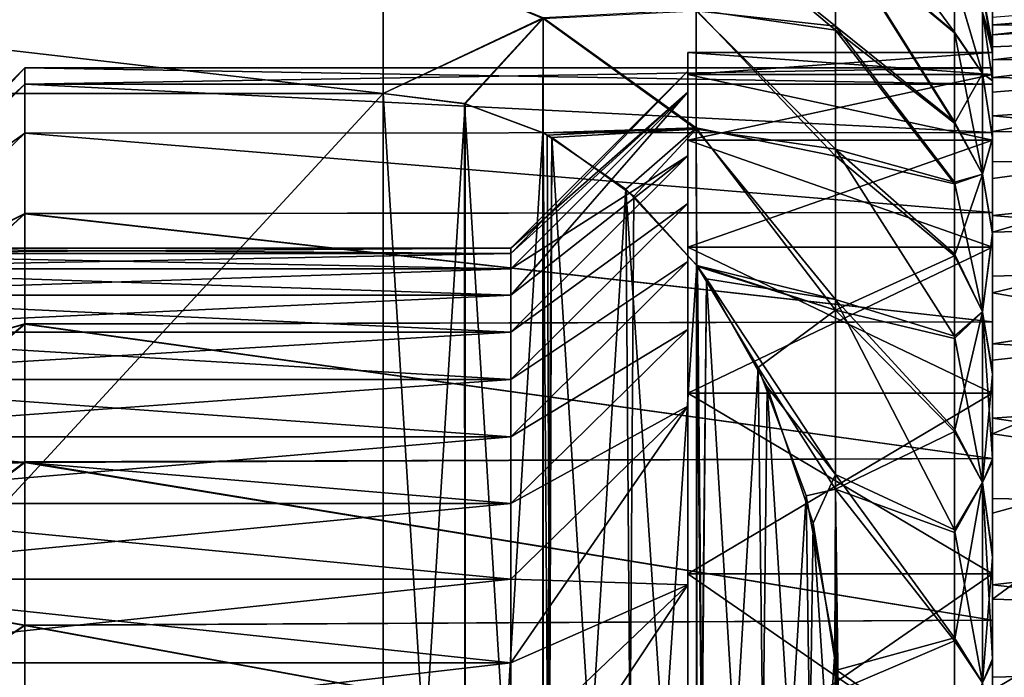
# Model space of a CAD drawing. Header units: metres. Extents: x 26 to 263, y -109 to 109.
# Tile 326 of 656: x 56.38 to 62.84, y 82.8 to 87.11. Entities that reach past the tile are written whole.
import ezdxf

# ---------------------------------------------------------------- set-up
doc = ezdxf.new("R2010")
doc.units = ezdxf.units.M
doc.layers.add('solid_500750', color=7, linetype='CONTINUOUS')

msp = doc.modelspace()

# ---------------------------------------------------------------- linework, layer by layer
at = {"layer": 'solid_500750'}
for points in [[(61.730698, 88.100754, -9.466836), (62.510601, 87.388779, -9.381375), (62.510601, 87.033394, -10.725941)], [(61.730698, 87.688774, -11.020723), (61.730698, 88.100754, -9.466836), (62.510601, 87.033394, -10.725941)], [(60.816822, 87.815742, -2.161558), (61.730698, 87.047089, -1.78132), (61.730698, 87.677422, -3.285282)], [(60.816822, 87.179749, -0.898743), (61.730698, 87.047089, -1.78132), (60.816822, 87.815742, -2.161558)], [(60.816822, 87.809479, -12.192231), (61.730698, 87.688774, -11.020723), (61.730698, 87.073166, -12.505754)], [(60.816822, 87.809479, -12.192231), (61.730698, 87.073166, -12.505754), (60.816822, 87.172134, -13.453867)], [(61.730698, 87.688774, -11.020723), (62.510601, 87.033394, -10.725941), (62.510601, 86.443932, -12.165022)], [(61.730698, 87.073166, -12.505754), (61.730698, 87.688774, -11.020723), (62.510601, 86.443932, -12.165022)], [(62.510601, 86.435806, -2.157925), (61.730698, 87.677422, -3.285282), (61.730698, 87.047089, -1.78132)], [(62.510601, 87.028877, -3.599883), (62.510601, 87.386841, -4.948321), (61.730698, 87.677422, -3.285282)], [(62.510601, 86.435806, -2.157925), (62.510601, 87.028877, -3.599883), (61.730698, 87.677422, -3.285282)], [(58.760601, 86.630127, -15.062011), (50.760601, 86.630127, -15.062011), (50.760601, 87.558327, -13.669705)], [(58.760601, 87.558327, -13.669705), (58.760601, 86.630127, -15.062011), (50.760601, 87.558327, -13.669705)], [(58.760601, 87.558327, -0.669705), (50.760601, 87.558327, -0.669705), (50.760601, 86.630127, 0.722599)], [(58.760601, 86.630127, 0.722599), (58.760601, 87.558327, -0.669705), (50.760601, 86.630127, 0.722599)], [(59.81068, 87.122963, -14.168042), (58.760601, 86.630127, -15.062011), (58.760601, 87.558327, -13.669705)], [(59.81068, 87.12664, -0.177063), (58.760601, 87.558327, -0.669705), (58.760601, 86.630127, 0.722599)], [(62.696014, 86.760963, -10.568678), (62.510601, 87.033394, -10.725941), (62.510601, 87.388779, -9.381375)], [(62.696014, 86.760963, -10.568678), (62.510601, 87.388779, -9.381375), (62.696014, 87.163887, -8.890376)], [(62.696014, 86.760963, -3.770733), (62.510601, 87.386841, -4.948321), (62.510601, 87.028877, -3.599883)], [(62.696014, 87.163887, -5.449035), (62.510601, 87.386841, -4.948321), (62.696014, 86.760963, -3.770733)], [(62.760601, 87.015579, -4.996745), (65.7537, 87.198792, -4.789905), (66.150238, 87.408485, -5.964315)], [(62.760601, 87.129944, -5.707669), (62.760601, 87.015579, -4.996745), (66.150238, 87.408485, -5.964315)], [(62.696014, 87.299301, -7.169705), (62.760601, 86.945755, -7.169705), (62.760601, 86.897713, -8.173768)], [(62.696014, 87.299301, -7.169705), (62.696014, 87.163887, -5.449035), (62.760601, 86.945755, -7.169705)], [(62.696014, 87.163887, -8.890376), (62.696014, 87.299301, -7.169705), (62.760601, 86.897713, -8.173768)], [(62.760601, 87.081154, -8.686648), (65.024826, 87.262497, -8.39288), (65.372047, 87.042465, -9.611998)], [(62.760601, 87.081154, -8.686648), (62.760601, 87.173271, -7.929868), (65.024826, 87.262497, -8.39288)], [(62.760601, 86.851784, -4.293646), (65.365837, 86.853897, -3.645382), (65.7537, 87.198792, -4.789905)], [(62.760601, 87.015579, -4.996745), (62.760601, 86.851784, -4.293646), (65.7537, 87.198792, -4.789905)], [(59.296432, 86.564552, 0.760458), (59.81068, 87.12664, -0.177063), (58.760601, 86.630127, 0.722599)], [(59.81068, 87.122963, -14.168042), (59.299637, 86.563477, -15.100492), (58.760601, 86.630127, -15.062011)], [(59.296432, 86.564552, 0.760458), (59.810947, 86.372299, 0.871454), (59.81068, 87.12664, -0.177063)], [(59.81068, 87.122963, -14.168042), (59.810547, 86.372108, -15.210976), (59.299637, 86.563477, -15.100492)], [(60.816822, 86.397034, -14.635884), (59.810547, 86.372108, -15.210976), (59.81068, 87.122963, -14.168042)], [(60.816822, 86.405823, 0.28457), (60.816822, 87.179749, -0.898743), (59.81068, 87.12664, -0.177063)], [(60.816822, 87.172134, -13.453867), (60.816822, 86.397034, -14.635884), (59.81068, 87.122963, -14.168042)], [(60.816822, 86.405823, 0.28457), (59.81068, 87.12664, -0.177063), (59.810947, 86.372299, 0.871454)], [(60.816822, 87.179749, -0.898743), (61.730698, 86.219017, -0.376497), (61.730698, 87.047089, -1.78132)], [(60.816822, 86.405823, 0.28457), (61.730698, 86.219017, -0.376497), (60.816822, 87.179749, -0.898743)], [(60.816822, 87.172134, -13.453867), (61.730698, 87.073166, -12.505754), (61.730698, 86.264931, -13.895376)], [(60.816822, 87.172134, -13.453867), (61.730698, 86.264931, -13.895376), (60.816822, 86.397034, -14.635884)], [(62.696014, 87.163887, -5.449035), (62.760601, 86.897232, -6.160663), (62.760601, 86.945755, -7.169705)], [(62.696014, 87.163887, -8.890376), (62.760601, 86.897713, -8.173768), (62.760601, 86.716072, -9.367244)], [(62.696014, 86.760963, -10.568678), (62.696014, 87.163887, -8.890376), (62.760601, 86.716072, -9.367244)], [(62.696014, 87.163887, -5.449035), (62.760601, 86.714058, -4.962666), (62.760601, 86.897232, -6.160663)], [(62.696014, 87.163887, -5.449035), (62.696014, 86.760963, -3.770733), (62.760601, 86.714058, -4.962666)], [(62.760601, 87.081154, -8.686648), (62.760601, 87.129944, -5.707669), (62.760601, 87.173271, -7.929868)], [(62.760601, 87.081154, -8.686648), (62.760601, 87.015579, -4.996745), (62.760601, 87.129944, -5.707669)], [(61.730698, 87.073166, -12.505754), (62.510601, 86.443932, -12.165022), (62.510601, 86.048042, -12.899302)], [(61.730698, 86.264931, -13.895376), (61.730698, 87.073166, -12.505754), (62.510601, 86.048042, -12.899302)], [(62.760601, 86.935822, -9.432458), (62.760601, 87.015579, -4.996745), (62.760601, 87.081154, -8.686648)], [(62.760601, 86.935822, -9.432458), (62.760601, 87.081154, -8.686648), (65.372047, 87.042465, -9.611998)], [(62.510601, 86.037811, -1.422751), (61.730698, 87.047089, -1.78132), (61.730698, 86.219017, -0.376497)], [(62.510601, 86.037811, -1.422751), (62.510601, 86.435806, -2.157925), (61.730698, 87.047089, -1.78132)], [(62.696014, 86.100449, -12.163285), (62.510601, 86.443932, -12.165022), (62.510601, 87.033394, -10.725941)], [(62.696014, 86.100449, -12.163285), (62.510601, 87.033394, -10.725941), (62.696014, 86.760963, -10.568678)], [(62.696014, 86.760963, -3.770733), (62.510601, 87.028877, -3.599883), (62.510601, 86.435806, -2.157925)], [(62.760601, 86.736198, -10.170782), (65.372047, 87.042465, -9.611998), (65.709015, 86.678398, -10.798705)], [(62.760601, 86.736198, -10.170782), (62.760601, 86.935822, -9.432458), (65.372047, 87.042465, -9.611998)], [(62.760601, 86.935822, -9.432458), (62.760601, 86.851784, -4.293646), (62.760601, 87.015579, -4.996745)], [(62.760601, 86.945755, -7.169705), (62.760601, 86.900002, -7.169705), (62.760601, 86.755432, -8.914124)], [(62.760601, 86.897232, -6.160663), (62.760601, 86.900002, -7.169705), (62.760601, 86.945755, -7.169705)], [(62.760601, 86.897713, -8.173768), (62.760601, 86.945755, -7.169705), (62.760601, 86.755432, -8.914124)], [(62.760601, 86.800003, -7.169705), (62.760601, 86.851784, -4.293646), (62.760601, 86.935822, -9.432458)], [(62.760601, 86.800003, -7.169705), (62.760601, 86.935822, -9.432458), (62.760601, 86.736198, -10.170782)], [(60.760601, 86.900002, -7.169705), (62.760601, 86.900002, -7.169705), (62.760601, 86.755432, -5.425286)], [(60.760601, 86.755432, -8.914124), (62.760601, 86.755432, -8.914124), (62.760601, 86.900002, -7.169705)], [(60.760601, 86.900002, -7.169705), (60.760601, 86.755432, -8.914124), (62.760601, 86.900002, -7.169705)], [(60.760601, 86.755432, -5.425286), (60.760601, 86.900002, -7.169705), (62.760601, 86.755432, -5.425286)], [(60.760601, 86.640312, -8.858191), (60.760601, 86.755432, -8.914124), (60.760601, 86.900002, -7.169705)], [(60.760601, 86.777496, -7.169705), (60.760601, 86.900002, -7.169705), (60.760601, 86.755432, -5.425286)], [(60.760601, 86.777496, -7.169705), (60.760601, 86.640312, -8.858191), (60.760601, 86.900002, -7.169705)], [(62.760601, 86.897232, -6.160663), (62.760601, 86.755432, -5.425286), (62.760601, 86.900002, -7.169705)], [(62.760601, 86.716072, -9.367244), (62.760601, 86.897713, -8.173768), (62.760601, 86.755432, -8.914124)], [(62.760601, 86.897232, -6.160663), (62.760601, 86.714058, -4.962666), (62.760601, 86.755432, -5.425286)], [(56.410599, 86.800003, -7.172202), (55.260601, 85.553658, -8.50741), (55.260601, 85.649567, -7.171017)], [(56.410599, 86.691704, -8.673874), (55.260601, 85.553658, -8.50741), (56.410599, 86.800003, -7.172202)], [(56.410599, 86.800003, -7.172202), (55.260601, 85.649567, -7.171017), (56.410599, 86.692413, -5.67047)], [(56.410599, 86.692413, -5.67047), (62.760601, 86.692421, -5.674235), (62.760601, 86.800003, -7.169705)], [(56.410599, 86.800003, -7.172202), (62.760601, 86.800003, -7.169705), (62.760601, 86.692421, -8.665176)], [(56.410599, 86.800003, -7.172202), (56.410599, 86.692413, -5.67047), (62.760601, 86.800003, -7.169705)], [(56.410599, 86.691704, -8.673874), (56.410599, 86.800003, -7.172202), (62.760601, 86.692421, -8.665176)], [(62.760601, 86.380325, -2.932002), (64.99157, 86.37677, -2.545475), (65.365837, 86.853897, -3.645382)], [(62.760601, 86.639488, -3.602759), (62.760601, 86.380325, -2.932002), (65.365837, 86.853897, -3.645382)], [(62.760601, 86.851784, -4.293646), (62.760601, 86.639488, -3.602759), (65.365837, 86.853897, -3.645382)], [(62.760601, 86.692421, -5.674235), (62.760601, 86.639488, -3.602759), (62.760601, 86.851784, -4.293646)], [(62.760601, 86.800003, -7.169705), (62.760601, 86.692421, -5.674235), (62.760601, 86.851784, -4.293646)], [(62.760601, 86.692421, -8.665176), (62.760601, 86.800003, -7.169705), (62.760601, 86.736198, -10.170782)], [(59.598598, 85.615501, -7.169705), (60.760601, 86.777496, -7.169705), (60.760601, 86.640327, -5.481324)], [(59.598614, 85.581825, -7.961042), (60.760601, 86.777496, -7.169705), (59.598598, 85.615501, -7.169705)], [(59.598614, 85.581825, -7.961042), (60.760601, 86.640312, -8.858191), (60.760601, 86.777496, -7.169705)], [(60.760601, 86.640327, -5.481324), (60.760601, 86.777496, -7.169705), (60.760601, 86.755432, -5.425286)], [(60.760601, 86.755432, -5.425286), (62.760601, 86.755432, -5.425286), (62.760601, 86.325539, -3.727705)], [(60.760601, 86.755432, -5.425286), (62.760601, 86.325539, -3.727705), (60.760601, 86.325539, -3.727705)], [(60.760601, 86.325539, -10.611706), (62.760601, 86.325539, -10.611706), (62.760601, 86.755432, -8.914124)], [(60.760601, 86.755432, -8.914124), (60.760601, 86.325539, -10.611706), (62.760601, 86.755432, -8.914124)], [(60.760601, 86.222572, -10.533522), (60.760601, 86.325539, -10.611706), (60.760601, 86.755432, -8.914124)], [(60.760601, 86.640312, -8.858191), (60.760601, 86.222572, -10.533522), (60.760601, 86.755432, -8.914124)], [(60.760601, 86.222633, -3.806071), (60.760601, 86.755432, -5.425286), (60.760601, 86.325539, -3.727705)], [(60.760601, 86.222633, -3.806071), (60.760601, 86.640327, -5.481324), (60.760601, 86.755432, -5.425286)], [(62.696014, 86.760963, -3.770733), (62.510601, 86.435806, -2.157925), (62.696014, 86.100449, -2.176126)], [(62.696014, 86.760963, -10.568678), (62.760601, 86.716072, -9.367244), (62.760601, 86.340836, -10.707701)], [(62.696014, 86.100449, -12.163285), (62.696014, 86.760963, -10.568678), (62.760601, 86.340836, -10.707701)], [(62.696014, 86.760963, -3.770733), (62.760601, 86.336174, -3.618512), (62.760601, 86.714058, -4.962666)], [(62.696014, 86.760963, -3.770733), (62.696014, 86.100449, -2.176126), (62.760601, 86.336174, -3.618512)], [(62.760601, 86.714058, -4.962666), (62.760601, 86.325539, -3.727705), (62.760601, 86.755432, -5.425286)], [(62.760601, 86.716072, -9.367244), (62.760601, 86.755432, -8.914124), (62.760601, 86.325539, -10.611706)], [(62.760601, 86.484612, -10.894129), (62.760601, 86.736198, -10.170782), (65.709015, 86.678398, -10.798705)], [(62.760601, 86.692421, -8.665176), (62.760601, 86.736198, -10.170782), (62.760601, 86.484612, -10.894129)], [(56.410599, 86.692413, -5.67047), (55.260601, 85.649567, -7.171017), (55.260601, 85.554031, -5.83461)], [(56.410599, 86.692413, -5.67047), (55.260601, 85.554031, -5.83461), (56.410606, 86.371178, -4.199636)], [(56.410599, 86.369781, -10.144528), (55.260601, 85.553658, -8.50741), (56.410599, 86.691704, -8.673874)], [(56.410599, 86.692413, -5.67047), (62.760601, 86.374802, -4.21334), (62.760601, 86.692421, -5.674235)], [(56.410599, 86.691704, -8.673874), (62.760601, 86.692421, -8.665176), (62.760601, 86.374802, -10.126071)], [(56.410599, 86.692413, -5.67047), (56.410606, 86.371178, -4.199636), (62.760601, 86.374802, -4.21334)], [(56.410599, 86.369781, -10.144528), (56.410599, 86.691704, -8.673874), (62.760601, 86.374802, -10.126071)], [(62.760601, 86.340836, -10.707701), (62.760601, 86.716072, -9.367244), (62.760601, 86.325539, -10.611706)], [(62.760601, 86.714058, -4.962666), (62.760601, 86.336174, -3.618512), (62.760601, 86.325539, -3.727705)], [(62.760601, 86.692421, -5.674235), (62.760601, 86.374802, -4.21334), (62.760601, 86.639488, -3.602759)], [(62.760601, 86.374802, -10.126071), (62.760601, 86.692421, -8.665176), (62.760601, 86.484612, -10.894129)], [(62.760601, 86.484612, -10.894129), (65.709015, 86.678398, -10.798705), (66.031235, 86.173424, -11.936328)], [(58.760601, 86.630127, -15.062011), (50.760601, 77.969872, -20.06201), (50.760601, 86.630127, -15.062011)], [(58.760601, 86.630127, -15.062011), (58.760601, 77.969872, -20.06201), (50.760601, 77.969872, -20.06201)], [(58.760601, 77.969872, 5.7226), (50.760601, 86.630127, 0.722599), (50.760601, 77.969872, 5.7226)], [(58.760601, 77.969872, 5.7226), (58.760601, 86.630127, 0.722599), (50.760601, 86.630127, 0.722599)], [(59.299637, 86.563477, -15.100492), (58.760601, 77.969872, -20.06201), (58.760601, 86.630127, -15.062011)], [(59.299049, 78.036392, 5.684196), (58.760601, 86.630127, 0.722599), (58.760601, 77.969872, 5.7226)], [(59.296432, 86.564552, 0.760458), (58.760601, 86.630127, 0.722599), (59.299049, 78.036392, 5.684196)], [(59.598614, 85.581833, -6.378429), (59.598598, 85.615501, -7.169705), (60.760601, 86.640327, -5.481324)], [(59.598598, 85.307381, -9.545753), (60.760601, 86.222572, -10.533522), (60.760601, 86.640312, -8.858191)], [(59.598598, 85.307381, -9.545753), (60.760601, 86.640312, -8.858191), (59.598614, 85.479599, -8.755107)], [(59.598614, 85.479622, -5.584417), (60.760601, 86.640327, -5.481324), (60.760601, 86.222633, -3.806071)], [(59.598614, 85.581833, -6.378429), (60.760601, 86.640327, -5.481324), (59.598614, 85.479622, -5.584417)], [(59.598614, 85.479599, -8.755107), (60.760601, 86.640312, -8.858191), (59.598614, 85.581825, -7.961042)], [(62.760601, 86.374802, -4.21334), (62.760601, 86.380325, -2.932002), (62.760601, 86.639488, -3.602759)], [(59.296757, 78.03553, -20.024105), (58.760601, 77.969872, -20.06201), (59.299637, 86.563477, -15.100492)], [(59.296432, 86.564552, 0.760458), (59.299049, 78.036392, 5.684196), (59.810482, 78.227882, 5.573639)], [(59.296432, 86.564552, 0.760458), (59.810482, 78.227882, 5.573639), (59.810947, 86.372299, 0.871454)], [(59.296757, 78.03553, -20.024105), (59.299637, 86.563477, -15.100492), (59.810547, 86.372108, -15.210976)], [(62.760601, 86.183517, -11.593721), (62.760601, 86.484612, -10.894129), (66.031235, 86.173424, -11.936328)], [(62.760601, 86.374802, -10.126071), (62.760601, 86.484612, -10.894129), (62.760601, 86.183517, -11.593721)], [(60.816822, 86.405823, 0.28457), (59.810947, 86.372299, 0.871454), (59.83873, 86.357964, 0.879731)], [(60.355129, 86.002655, 1.08487), (60.816822, 86.405823, 0.28457), (59.83873, 86.357964, 0.879731)], [(60.355129, 86.002655, 1.08487), (60.817135, 85.504669, 1.372382), (60.816822, 86.405823, 0.28457)], [(60.816822, 86.405823, 0.28457), (61.730698, 85.20845, 0.903341), (61.730698, 86.219017, -0.376497)], [(60.817135, 85.504669, 1.372382), (61.730698, 85.20845, 0.903341), (60.816822, 86.405823, 0.28457)], [(62.696014, 86.100449, -12.163285), (62.510601, 86.048042, -12.899302), (62.510601, 86.443932, -12.165022)], [(62.696014, 86.100449, -2.176126), (62.510601, 86.435806, -2.157925), (62.510601, 86.037811, -1.422751)], [(56.410606, 86.371178, -4.199636), (55.260601, 85.554031, -5.83461), (55.260601, 85.26712, -4.521851)], [(56.410606, 86.371178, -4.199636), (55.260601, 85.26712, -4.521851), (56.41061, 85.843201, -2.790516)], [(56.410599, 86.369781, -10.144528), (55.260601, 85.266365, -9.82013), (55.260601, 85.553658, -8.50741)], [(56.410603, 85.841141, -11.553377), (55.260601, 85.266365, -9.82013), (56.410599, 86.369781, -10.144528)], [(56.410599, 86.369781, -10.144528), (62.760601, 86.374802, -10.126071), (62.760601, 85.850517, -11.532751)], [(56.410603, 85.841141, -11.553377), (56.410599, 86.369781, -10.144528), (62.760601, 85.850517, -11.532751)], [(56.410606, 86.371178, -4.199636), (62.760601, 85.850517, -2.80666), (62.760601, 86.374802, -4.21334)], [(56.410606, 86.371178, -4.199636), (56.41061, 85.843201, -2.790516), (62.760601, 85.850517, -2.80666)], [(59.296757, 78.03553, -20.024105), (59.810547, 86.372108, -15.210976), (59.810955, 78.227699, -19.913153)], [(59.810947, 86.372299, 0.871454), (59.810482, 78.227882, 5.573639), (59.86974, 78.259109, 5.555609)], [(60.816822, 86.397034, -14.635884), (59.869553, 86.341019, -15.228925), (59.810547, 86.372108, -15.210976)], [(59.810955, 78.227699, -19.913153), (59.810547, 86.372108, -15.210976), (59.869553, 86.341019, -15.228925)], [(59.83873, 86.357964, 0.879731), (59.810947, 86.372299, 0.871454), (59.86974, 78.259109, 5.555609)], [(59.839413, 78.242393, -19.904671), (59.810955, 78.227699, -19.913153), (59.869553, 86.341019, -15.228925)], [(60.355129, 86.002655, 1.08487), (59.83873, 86.357964, 0.879731), (59.86974, 78.259109, 5.555609)], [(60.356102, 78.59819, -19.699249), (59.839413, 78.242393, -19.904671), (59.869553, 86.341019, -15.228925)], [(60.816822, 86.397034, -14.635884), (60.407326, 85.95652, -15.450916), (59.869553, 86.341019, -15.228925)], [(60.356102, 78.59819, -19.699249), (59.869553, 86.341019, -15.228925), (60.407326, 85.95652, -15.450916)], [(60.816822, 86.397034, -14.635884), (60.819721, 85.501205, -15.713792), (60.407326, 85.95652, -15.450916)], [(60.816822, 86.397034, -14.635884), (61.730698, 86.264931, -13.895376), (61.730698, 85.278526, -15.164742)], [(60.816822, 86.397034, -14.635884), (61.730698, 85.278526, -15.164742), (60.819721, 85.501205, -15.713792)], [(62.696014, 86.100449, -12.163285), (62.760601, 86.340836, -10.707701), (62.760601, 85.716667, -12.136642)], [(62.760601, 86.380325, -2.932002), (62.760601, 86.073189, -2.278914), (64.99157, 86.37677, -2.545475)], [(62.760601, 86.374802, -4.21334), (62.760601, 86.073189, -2.278914), (62.760601, 86.380325, -2.932002)], [(62.760601, 85.719948, -1.646966), (64.63562, 85.77301, -1.503671), (64.99157, 86.37677, -2.545475)], [(62.760601, 86.073189, -2.278914), (62.760601, 85.719948, -1.646966), (64.99157, 86.37677, -2.545475)], [(62.760601, 86.374802, -4.21334), (62.760601, 85.850517, -2.80666), (62.760601, 86.073189, -2.278914)], [(62.760601, 85.850517, -11.532751), (62.760601, 86.374802, -10.126071), (62.760601, 86.183517, -11.593721)], [(62.760601, 86.340836, -10.707701), (62.760601, 86.325539, -10.611706), (62.760601, 85.622345, -12.214884)], [(62.760601, 85.716667, -12.136642), (62.760601, 86.340836, -10.707701), (62.760601, 85.622345, -12.214884)], [(60.760601, 86.325539, -3.727705), (62.760601, 86.325539, -3.727705), (62.760601, 85.622345, -2.124527)], [(60.760601, 86.325539, -3.727705), (62.760601, 85.622345, -2.124527), (60.760601, 85.622345, -2.124527)], [(60.760601, 85.622345, -12.214884), (62.760601, 85.622345, -12.214884), (62.760601, 86.325539, -10.611706)], [(60.760601, 86.325539, -10.611706), (60.760601, 85.622345, -12.214884), (62.760601, 86.325539, -10.611706)], [(60.760601, 85.527702, -12.131811), (60.760601, 85.622345, -12.214884), (60.760601, 86.325539, -10.611706)], [(60.760601, 85.908669, -11.34718), (60.760601, 85.527702, -12.131811), (60.760601, 86.325539, -10.611706)], [(60.760601, 86.222572, -10.533522), (60.760601, 85.908669, -11.34718), (60.760601, 86.325539, -10.611706)], [(60.760601, 85.908752, -2.992425), (60.760601, 86.325539, -3.727705), (60.760601, 85.622345, -2.124527)], [(60.760601, 85.908752, -2.992425), (60.760601, 86.222633, -3.806071), (60.760601, 86.325539, -3.727705)], [(62.696014, 86.100449, -2.176126), (62.760601, 85.708298, -2.186953), (62.760601, 86.336174, -3.618512)], [(62.760601, 86.336174, -3.618512), (62.760601, 85.708298, -2.186953), (62.760601, 86.325539, -3.727705)], [(62.760601, 85.708298, -2.186953), (62.760601, 85.622345, -2.124527), (62.760601, 86.325539, -3.727705)], [(59.598598, 85.065498, -4.016211), (60.760601, 86.222633, -3.806071), (60.760601, 85.908752, -2.992425)], [(59.598598, 85.307426, -4.793814), (60.760601, 86.222633, -3.806071), (59.598598, 85.065498, -4.016211)], [(59.598614, 85.479622, -5.584417), (60.760601, 86.222633, -3.806071), (59.598598, 85.307426, -4.793814)], [(59.598598, 85.065437, -10.32338), (60.760601, 85.908669, -11.34718), (60.760601, 86.222572, -10.533522)], [(59.598598, 85.065437, -10.32338), (60.760601, 86.222572, -10.533522), (59.598598, 85.307381, -9.545753)], [(61.730698, 86.264931, -13.895376), (62.510601, 85.578178, -13.632512), (62.510601, 85.0383, -14.345686)], [(61.730698, 85.278526, -15.164742), (61.730698, 86.264931, -13.895376), (62.510601, 85.0383, -14.345686)], [(61.730698, 86.264931, -13.895376), (62.510601, 86.048042, -12.899302), (62.510601, 85.578178, -13.632512)], [(62.510601, 85.565773, -0.689122), (61.730698, 86.219017, -0.376497), (61.730698, 85.20845, 0.903341)], [(62.510601, 85.565773, -0.689122), (62.510601, 86.037811, -1.422751), (61.730698, 86.219017, -0.376497)], [(62.760601, 85.8312, -12.273381), (62.760601, 86.183517, -11.593721), (66.031235, 86.173424, -11.936328)], [(62.760601, 85.850517, -11.532751), (62.760601, 86.183517, -11.593721), (62.760601, 85.8312, -12.273381)], [(62.760601, 85.8312, -12.273381), (66.031235, 86.173424, -11.936328), (66.334587, 85.534294, -13.009691)], [(62.696014, 85.198624, -13.634934), (62.510601, 86.048042, -12.899302), (62.696014, 86.100449, -12.163285)], [(62.696014, 86.100449, -2.176126), (62.510601, 86.037811, -1.422751), (62.510601, 85.565773, -0.689122)], [(62.696014, 86.100449, -2.176126), (62.510601, 85.565773, -0.689122), (62.696014, 85.198624, -0.704477)], [(62.696014, 85.198624, -13.634934), (62.696014, 86.100449, -12.163285), (62.760601, 85.716667, -12.136642)], [(62.696014, 86.100449, -2.176126), (62.696014, 85.198624, -0.704477), (62.760601, 85.708298, -2.186953)], [(62.696014, 85.198624, -13.634934), (62.510601, 85.578178, -13.632512), (62.510601, 86.048042, -12.899302)], [(62.760601, 85.850517, -2.80666), (62.760601, 85.719948, -1.646966), (62.760601, 86.073189, -2.278914)], [(60.355129, 86.002655, 1.08487), (59.86974, 78.259109, 5.555609), (60.408428, 78.64447, 5.333119)], [(60.355129, 86.002655, 1.08487), (60.408428, 78.64447, 5.333119), (60.819786, 79.098885, 5.070766)], [(60.355129, 86.002655, 1.08487), (60.819786, 79.098885, 5.070766), (60.817135, 85.504669, 1.372382)], [(60.356102, 78.59819, -19.699249), (60.407326, 85.95652, -15.450916), (60.819721, 85.501205, -15.713792)], [(59.598598, 85.065498, -4.016211), (60.760601, 85.908752, -2.992425), (59.598602, 84.755058, -3.259395)], [(59.598602, 84.754974, -11.080204), (60.760601, 85.908669, -11.34718), (59.598598, 85.065437, -10.32338)], [(59.598602, 84.755058, -3.259395), (60.760601, 85.908752, -2.992425), (60.760601, 85.527809, -2.20779)], [(59.598602, 84.754974, -11.080204), (60.760601, 85.527702, -12.131811), (60.760601, 85.908669, -11.34718)], [(60.760601, 85.527809, -2.20779), (60.760601, 85.908752, -2.992425), (60.760601, 85.622345, -2.124527)], [(56.41061, 85.843201, -2.790516), (55.260601, 85.26712, -4.521851), (55.260601, 84.796455, -3.267728)], [(56.41061, 85.843201, -2.790516), (55.260601, 84.796455, -3.267728), (56.410606, 85.11924, -1.471371)], [(56.410603, 85.841141, -11.553377), (55.260601, 84.795319, -11.074172), (55.260601, 85.266365, -9.82013)], [(56.410599, 85.116547, -12.872205), (55.260601, 84.795319, -11.074172), (56.410603, 85.841141, -11.553377)], [(56.410599, 85.116547, -12.872205), (56.410603, 85.841141, -11.553377), (62.760601, 85.132408, -12.84648)], [(56.410603, 85.841141, -11.553377), (62.760601, 85.850517, -11.532751), (62.760601, 85.132408, -12.84648)], [(56.41061, 85.843201, -2.790516), (56.410606, 85.11924, -1.471371), (62.760601, 85.132408, -1.492931)], [(56.41061, 85.843201, -2.790516), (62.760601, 85.132408, -1.492931), (62.760601, 85.850517, -2.80666)], [(62.760601, 85.850517, -2.80666), (62.760601, 85.132408, -1.492931), (62.760601, 85.719948, -1.646966)], [(62.760601, 85.850517, -11.532751), (62.760601, 85.8312, -12.273381), (62.760601, 85.432266, -12.926174)], [(62.760601, 85.132408, -12.84648), (62.760601, 85.850517, -11.532751), (62.760601, 85.432266, -12.926174)], [(62.760601, 85.432266, -12.926174), (62.760601, 85.8312, -12.273381), (66.334587, 85.534294, -13.009691)], [(62.760601, 85.323486, -1.042881), (64.302521, 85.050865, -0.532225), (64.63562, 85.77301, -1.503671)], [(62.760601, 85.719948, -1.646966), (62.760601, 85.323486, -1.042881), (64.63562, 85.77301, -1.503671)], [(62.696014, 85.198624, -13.634934), (62.760601, 85.716667, -12.136642), (62.760601, 84.80159, -13.577393)], [(62.696014, 85.198624, -0.704477), (62.760601, 84.789024, -0.745388), (62.760601, 85.708298, -2.186953)], [(62.760601, 85.132408, -1.492931), (62.760601, 85.323486, -1.042881), (62.760601, 85.719948, -1.646966)], [(62.760601, 84.80159, -13.577393), (62.760601, 85.716667, -12.136642), (62.760601, 85.622345, -12.214884)], [(62.760601, 85.708298, -2.186953), (62.760601, 84.789024, -0.745388), (62.760601, 85.622345, -2.124527)], [(59.598614, 85.581833, -6.378429), (54.422577, 85.58181, -6.378165), (54.4226, 85.615501, -7.169705)], [(59.598614, 85.581833, -6.378429), (59.598614, 85.479622, -5.584417), (54.422577, 85.58181, -6.378165)], [(59.598614, 85.479622, -5.584417), (54.422577, 85.47953, -5.583927), (54.422577, 85.58181, -6.378165)], [(59.598598, 85.615501, -7.169705), (54.4226, 85.615501, -7.169705), (54.422585, 85.581833, -7.96095)], [(59.598614, 85.581825, -7.961042), (59.598598, 85.615501, -7.169705), (54.422585, 85.581833, -7.96095)], [(59.598614, 85.581825, -7.961042), (54.422585, 85.581833, -7.96095), (54.422585, 85.47963, -8.754936)], [(59.598614, 85.479599, -8.755107), (59.598614, 85.581825, -7.961042), (54.422585, 85.47963, -8.754936)], [(59.598614, 85.581833, -6.378429), (54.4226, 85.615501, -7.169705), (59.598598, 85.615501, -7.169705)], [(60.760601, 85.622345, -2.124527), (62.760601, 85.622345, -2.124527), (62.760601, 84.665054, -0.659328)], [(60.760601, 85.622345, -2.124527), (62.760601, 84.665054, -0.659328), (60.760601, 84.665054, -0.659328)], [(60.760601, 84.665054, -13.680083), (62.760601, 84.665054, -13.680083), (62.760601, 85.622345, -12.214884)], [(60.760601, 85.622345, -12.214884), (60.760601, 84.665054, -13.680083), (62.760601, 85.622345, -12.214884)], [(60.760601, 84.578346, -13.591898), (60.760601, 84.665054, -13.680083), (60.760601, 85.622345, -12.214884)], [(60.760601, 85.083076, -12.882488), (60.760601, 84.578346, -13.591898), (60.760601, 85.622345, -12.214884)], [(60.760601, 85.527702, -12.131811), (60.760601, 85.083076, -12.882488), (60.760601, 85.622345, -12.214884)], [(60.760601, 85.083191, -1.457098), (60.760601, 85.622345, -2.124527), (60.760601, 84.665054, -0.659328)], [(60.760601, 85.083191, -1.457098), (60.760601, 85.527809, -2.20779), (60.760601, 85.622345, -2.124527)], [(62.510601, 85.023872, 0.023799), (62.510601, 85.565773, -0.689122), (61.730698, 85.20845, 0.903341)], [(62.696014, 85.198624, -13.634934), (62.510601, 85.0383, -14.345686), (62.510601, 85.578178, -13.632512)], [(62.696014, 85.198624, -0.704477), (62.510601, 85.565773, -0.689122), (62.510601, 85.023872, 0.023799)], [(62.760601, 84.789024, -0.745388), (62.760601, 84.665054, -0.659328), (62.760601, 85.622345, -2.124527)], [(62.760601, 84.80159, -13.577393), (62.760601, 85.622345, -12.214884), (62.760601, 84.665054, -13.680083)], [(59.598598, 84.378708, -2.531493), (60.760601, 85.527809, -2.20779), (60.760601, 85.083191, -1.457098)], [(59.598602, 84.755058, -3.259395), (60.760601, 85.527809, -2.20779), (59.598598, 84.378708, -2.531493)], [(59.598598, 84.378609, -11.808097), (60.760601, 85.083076, -12.882488), (60.760601, 85.527702, -12.131811)], [(59.598598, 84.378609, -11.808097), (60.760601, 85.527702, -12.131811), (59.598602, 84.754974, -11.080204)], [(60.356102, 78.59819, -19.699249), (60.819721, 85.501205, -15.713792), (60.817192, 79.095398, -19.412186)], [(60.824238, 85.495216, 1.37784), (61.730698, 85.20845, 0.903341), (60.817135, 85.504669, 1.372382)], [(60.817135, 85.504669, 1.372382), (60.819786, 79.098885, 5.070766), (60.884769, 79.187988, 5.019321)], [(60.824238, 85.495216, 1.37784), (60.817135, 85.504669, 1.372382), (60.884769, 79.187988, 5.019321)], [(60.817192, 79.095398, -19.412186), (60.819721, 85.501205, -15.713792), (60.883392, 85.413963, -15.764163)], [(60.883392, 85.413963, -15.764163), (60.819721, 85.501205, -15.713792), (61.730698, 85.278526, -15.164742)], [(62.760601, 84.989319, -13.547548), (66.334587, 85.534294, -13.009691), (66.615242, 84.770401, -14.0047)], [(62.760601, 84.989319, -13.547548), (62.760601, 85.432266, -12.926174), (66.334587, 85.534294, -13.009691)], [(59.598614, 85.479622, -5.584417), (59.598598, 85.307426, -4.793814), (54.422577, 85.47953, -5.583927)], [(59.598598, 85.307426, -4.793814), (54.4226, 85.307243, -4.793139), (54.422577, 85.47953, -5.583927)], [(59.598614, 85.479599, -8.755107), (54.422585, 85.47963, -8.754936), (54.4226, 85.307442, -9.54552)], [(59.598598, 85.307381, -9.545753), (59.598614, 85.479599, -8.755107), (54.4226, 85.307442, -9.54552)], [(61.223305, 84.833504, 1.759878), (61.730698, 85.20845, 0.903341), (60.824238, 85.495216, 1.37784)], [(61.223305, 84.833504, 1.759878), (60.824238, 85.495216, 1.37784), (60.884769, 79.187988, 5.019321)], [(60.825344, 79.106262, -19.405916), (60.817192, 79.095398, -19.412186), (60.883392, 85.413963, -15.764163)], [(61.224361, 79.768677, -19.02347), (60.825344, 79.106262, -19.405916), (60.883392, 85.413963, -15.764163)], [(60.883392, 85.413963, -15.764163), (61.730698, 85.278526, -15.164742), (61.730698, 84.131584, -16.291157)], [(61.282352, 84.706352, -16.172703), (60.883392, 85.413963, -15.764163), (61.730698, 84.131584, -16.291157)], [(61.224361, 79.768677, -19.02347), (60.883392, 85.413963, -15.764163), (61.282352, 84.706352, -16.172703)], [(62.760601, 85.132408, -12.84648), (62.760601, 85.432266, -12.926174), (62.760601, 84.989319, -13.547548)], [(59.598598, 85.307381, -9.545753), (54.4226, 85.307442, -9.54552), (54.4226, 85.065536, -10.323108)], [(59.598598, 85.307426, -4.793814), (59.598598, 85.065498, -4.016211), (54.4226, 85.307243, -4.793139)], [(59.598598, 85.065437, -10.32338), (59.598598, 85.307381, -9.545753), (54.4226, 85.065536, -10.323108)], [(59.598598, 85.065498, -4.016211), (54.4226, 85.065224, -4.015432), (54.4226, 85.307243, -4.793139)], [(62.760601, 85.323486, -1.042881), (62.760601, 84.881989, -0.463353), (64.302521, 85.050865, -0.532225)], [(62.760601, 85.132408, -1.492931), (62.760601, 84.881989, -0.463353), (62.760601, 85.323486, -1.042881)], [(61.730698, 85.278526, -15.164742), (62.510601, 84.429443, -15.028758), (62.510601, 83.768112, -15.659689)], [(61.730698, 84.131584, -16.291157), (61.730698, 85.278526, -15.164742), (62.510601, 83.768112, -15.659689)], [(61.730698, 85.278526, -15.164742), (62.510601, 85.0383, -14.345686), (62.510601, 84.429443, -15.028758)], [(61.223305, 84.833504, 1.759878), (61.730698, 84.033981, 2.034647), (61.730698, 85.20845, 0.903341)], [(62.510601, 84.41333, 0.705978), (61.730698, 85.20845, 0.903341), (61.730698, 84.033981, 2.034647)], [(62.510601, 84.41333, 0.705978), (62.510601, 85.023872, 0.023799), (61.730698, 85.20845, 0.903341)], [(62.696014, 84.077682, -14.947389), (62.510601, 85.0383, -14.345686), (62.696014, 85.198624, -13.634934)], [(62.696014, 85.198624, -0.704477), (62.510601, 85.023872, 0.023799), (62.510601, 84.41333, 0.705978)], [(62.696014, 85.198624, -0.704477), (62.510601, 84.41333, 0.705978), (62.696014, 84.077682, 0.607977)], [(62.696014, 85.198624, -13.634934), (62.760601, 84.80159, -13.577393), (62.760601, 84.233368, -14.267343)], [(62.696014, 84.077682, -14.947389), (62.696014, 85.198624, -13.634934), (62.760601, 84.233368, -14.267343)], [(62.696014, 85.198624, -0.704477), (62.696014, 84.077682, 0.607977), (62.760601, 84.789024, -0.745388)], [(56.410606, 85.11924, -1.471371), (55.260601, 84.796455, -3.267728), (55.260601, 84.152275, -2.094229)], [(56.410606, 85.11924, -1.471371), (55.260601, 84.152275, -2.094229), (56.410591, 84.213791, -0.268841)], [(56.410599, 85.116547, -12.872205), (55.260601, 84.150734, -12.247566), (55.260601, 84.795319, -11.074172)], [(56.410591, 84.210464, -14.074384), (55.260601, 84.150734, -12.247566), (56.410599, 85.116547, -12.872205)], [(56.410606, 85.11924, -1.471371), (56.410591, 84.213791, -0.268841), (62.760601, 84.236435, -0.295229)], [(56.410591, 84.210464, -14.074384), (56.410599, 85.116547, -12.872205), (62.760601, 84.236435, -14.044182)], [(56.410599, 85.116547, -12.872205), (62.760601, 85.132408, -12.84648), (62.760601, 84.236435, -14.044182)], [(56.410606, 85.11924, -1.471371), (62.760601, 84.236435, -0.295229), (62.760601, 85.132408, -1.492931)], [(62.760601, 85.132408, -1.492931), (62.760601, 84.236435, -0.295229), (62.760601, 84.881989, -0.463353)], [(62.760601, 85.132408, -12.84648), (62.760601, 84.989319, -13.547548), (62.760601, 84.500908, -14.139928)], [(62.760601, 84.236435, -14.044182), (62.760601, 85.132408, -12.84648), (62.760601, 84.500908, -14.139928)], [(59.598598, 85.065437, -10.32338), (54.4226, 85.065536, -10.323108), (54.422596, 84.755104, -11.079913)], [(59.598602, 84.754974, -11.080204), (59.598598, 85.065437, -10.32338), (54.422596, 84.755104, -11.079913)], [(59.598602, 84.755058, -3.259395), (54.422596, 84.754684, -3.258588), (54.4226, 85.065224, -4.015432)], [(59.598598, 85.065498, -4.016211), (59.598602, 84.755058, -3.259395), (54.4226, 85.065224, -4.015432)], [(59.598598, 83.940659, -1.840648), (60.760601, 85.083191, -1.457098), (60.760601, 84.578461, -0.747666)], [(59.598598, 84.378708, -2.531493), (60.760601, 85.083191, -1.457098), (59.598598, 83.940659, -1.840648)], [(59.598598, 83.940544, -12.498924), (60.760601, 84.578346, -13.591898), (60.760601, 85.083076, -12.882488)], [(59.598598, 83.940544, -12.498924), (60.760601, 85.083076, -12.882488), (59.598598, 84.378609, -11.808097)], [(60.760601, 84.578461, -0.747666), (60.760601, 85.083191, -1.457098), (60.760601, 84.665054, -0.659328)], [(62.760601, 84.398666, 0.086411), (63.996792, 84.218689, 0.356664), (64.302521, 85.050865, -0.532225)], [(62.760601, 84.881989, -0.463353), (62.760601, 84.398666, 0.086411), (64.302521, 85.050865, -0.532225)], [(62.696014, 84.077682, -14.947389), (62.510601, 84.429443, -15.028758), (62.510601, 85.0383, -14.345686)], [(62.760601, 84.500908, -14.139928), (62.760601, 84.989319, -13.547548), (66.615242, 84.770401, -14.0047)], [(62.760601, 84.236435, -0.295229), (62.760601, 84.398666, 0.086411), (62.760601, 84.881989, -0.463353)], [(61.223305, 84.833504, 1.759878), (60.884769, 79.187988, 5.019321), (61.283642, 79.896553, 4.610232)], [(61.223305, 84.833504, 1.759878), (61.537041, 83.991653, 2.245924), (61.730698, 84.033981, 2.034647)], [(61.223305, 84.833504, 1.759878), (61.283642, 79.896553, 4.610232), (61.537041, 83.991653, 2.245924)], [(62.760601, 84.233368, -14.267343), (62.760601, 84.80159, -13.577393), (62.760601, 84.665054, -13.680083)], [(59.598602, 84.754974, -11.080204), (54.422596, 84.755104, -11.079913), (54.4226, 84.378769, -11.807811)], [(59.598602, 84.755058, -3.259395), (59.598598, 84.378708, -2.531493), (54.422596, 84.754684, -3.258588)], [(59.598598, 84.378708, -2.531493), (54.4226, 84.378273, -2.530735), (54.422596, 84.754684, -3.258588)], [(59.598598, 84.378609, -11.808097), (59.598602, 84.754974, -11.080204), (54.4226, 84.378769, -11.807811)], [(62.696014, 84.077682, 0.607977), (62.760601, 84.219002, -0.056038), (62.760601, 84.789024, -0.745388)], [(62.760601, 84.789024, -0.745388), (62.760601, 84.219002, -0.056038), (62.760601, 84.665054, -0.659328)], [(62.760601, 84.500908, -14.139928), (66.615242, 84.770401, -14.0047), (66.869385, 83.891167, -14.907296)], [(60.760601, 84.665054, -0.659328), (62.760601, 84.665054, -0.659328), (62.760601, 83.479042, 0.629016)], [(60.760601, 84.665054, -0.659328), (62.760601, 83.479042, 0.629016), (60.760601, 83.479042, 0.629016)], [(60.760601, 83.479042, -14.968427), (62.760601, 83.479042, -14.968427), (62.760601, 84.665054, -13.680083)], [(60.760601, 84.665054, -13.680083), (60.760601, 83.479042, -14.968427), (62.760601, 84.665054, -13.680083)], [(60.760601, 83.406883, -14.868403), (60.760601, 83.479042, -14.968427), (60.760601, 84.665054, -13.680083)], [(60.760601, 84.578346, -13.591898), (60.760601, 83.406883, -14.868403), (60.760601, 84.665054, -13.680083)], [(60.760601, 83.407005, 0.528874), (60.760601, 84.665054, -0.659328), (60.760601, 83.479042, 0.629016)], [(60.760601, 83.407005, 0.528874), (60.760601, 84.578461, -0.747666), (60.760601, 84.665054, -0.659328)], [(61.224361, 79.768677, -19.02347), (61.282352, 84.706352, -16.172703), (61.537781, 80.611, -18.537153)], [(61.583851, 83.811394, -16.689407), (61.282352, 84.706352, -16.172703), (61.730698, 84.131584, -16.291157)], [(61.537781, 80.611, -18.537153), (61.282352, 84.706352, -16.172703), (61.583851, 83.811394, -16.689407)], [(62.760601, 83.588524, 0.589672), (62.760601, 83.479042, 0.629016), (62.760601, 84.665054, -0.659328)], [(62.760601, 84.219002, -0.056038), (62.760601, 83.588524, 0.589672), (62.760601, 84.665054, -0.659328)], [(62.760601, 84.233368, -14.267343), (62.760601, 84.665054, -13.680083), (62.760601, 83.479042, -14.968427)], [(59.598598, 83.445107, -1.192587), (60.760601, 84.578461, -0.747666), (60.760601, 83.407005, 0.528874)], [(59.598598, 83.940659, -1.840648), (60.760601, 84.578461, -0.747666), (59.598598, 83.445107, -1.192587)], [(59.598598, 82.896286, -13.747509), (60.760601, 83.406883, -14.868403), (60.760601, 84.578346, -13.591898)], [(59.598598, 83.444992, -13.146964), (60.760601, 84.578346, -13.591898), (59.598598, 83.940544, -12.498924)], [(59.598598, 82.896286, -13.747509), (60.760601, 84.578346, -13.591898), (59.598598, 83.444992, -13.146964)], [(62.760601, 83.973328, -14.695039), (62.760601, 84.500908, -14.139928), (66.869385, 83.891167, -14.907296)], [(62.760601, 84.236435, -14.044182), (62.760601, 84.500908, -14.139928), (62.760601, 83.973328, -14.695039)], [(62.510601, 83.750671, 1.335591), (62.510601, 84.41333, 0.705978), (61.730698, 84.033981, 2.034647)], [(62.696014, 84.077682, -14.947389), (62.510601, 83.768112, -15.659689), (62.510601, 84.429443, -15.028758)], [(62.696014, 84.077682, 0.607977), (62.510601, 84.41333, 0.705978), (62.510601, 83.750671, 1.335591)], [(59.598598, 84.378609, -11.808097), (54.4226, 84.378769, -11.807811), (54.4226, 83.940735, -12.498653)], [(59.598598, 84.378708, -2.531493), (59.598598, 83.940659, -1.840648), (54.4226, 84.378273, -2.530735)], [(59.598598, 83.940544, -12.498924), (59.598598, 84.378609, -11.808097), (54.4226, 83.940735, -12.498653)], [(59.598598, 83.940659, -1.840648), (54.422604, 83.940193, -1.839976), (54.4226, 84.378273, -2.530735)], [(62.760601, 84.398666, 0.086411), (62.760601, 83.876823, 0.600058), (63.996792, 84.218689, 0.356664)], [(62.760601, 84.236435, -0.295229), (62.760601, 83.876823, 0.600058), (62.760601, 84.398666, 0.086411)], [(56.410591, 84.213791, -0.268841), (55.260601, 84.152275, -2.094229), (55.260601, 83.344093, -1.021287)], [(56.410591, 84.213791, -0.268841), (55.260601, 83.344093, -1.021287), (56.41061, 83.143684, 0.793587)], [(56.410591, 84.210464, -14.074384), (55.260601, 83.342117, -13.320384), (55.260601, 84.150734, -12.247566)], [(56.410603, 83.139763, -15.136362), (55.260601, 83.342117, -13.320384), (56.410591, 84.210464, -14.074384)], [(56.410591, 84.213791, -0.268841), (62.760601, 83.174477, 0.766727), (62.760601, 84.236435, -0.295229)], [(56.410591, 84.210464, -14.074384), (62.760601, 84.236435, -14.044182), (62.760601, 83.174477, -15.106138)], [(56.410591, 84.213791, -0.268841), (56.41061, 83.143684, 0.793587), (62.760601, 83.174477, 0.766727)], [(56.410603, 83.139763, -15.136362), (56.410591, 84.210464, -14.074384), (62.760601, 83.174477, -15.106138)], [(62.696014, 84.077682, -14.947389), (62.760601, 84.233368, -14.267343), (62.760601, 83.60437, -14.914155)], [(62.696014, 84.077682, 0.607977), (62.760601, 83.588524, 0.589672), (62.760601, 84.219002, -0.056038)], [(62.760601, 84.236435, -0.295229), (62.760601, 83.174477, 0.766727), (62.760601, 83.876823, 0.600058)], [(62.760601, 84.236435, -14.044182), (62.760601, 83.973328, -14.695039), (62.760601, 83.406471, -15.211658)], [(62.760601, 83.174477, -15.106138), (62.760601, 84.236435, -14.044182), (62.760601, 83.406471, -15.211658)], [(62.760601, 83.60437, -14.914155), (62.760601, 84.233368, -14.267343), (62.760601, 83.479042, -14.968427)], [(62.760601, 83.313576, 1.080968), (63.72274, 83.285606, 1.151376), (63.996792, 84.218689, 0.356664)], [(62.760601, 83.876823, 0.600058), (62.760601, 83.313576, 1.080968), (63.996792, 84.218689, 0.356664)], [(61.583851, 83.811394, -16.689407), (61.730698, 84.131584, -16.291157), (61.737873, 82.846703, -17.24637)], [(61.730698, 84.131584, -16.291157), (62.510601, 83.768112, -15.659689), (62.510601, 83.059158, -16.23427)], [(61.737873, 82.846703, -17.24637), (61.730698, 84.131584, -16.291157), (62.510601, 83.059158, -16.23427)], [(61.537041, 83.991653, 2.245924), (61.726429, 82.970695, 2.835372), (61.730698, 84.033981, 2.034647)], [(61.726429, 82.970695, 2.835372), (61.747639, 82.712921, 2.984197), (61.730698, 84.033981, 2.034647)], [(62.510601, 83.040718, 1.90858), (61.730698, 84.033981, 2.034647), (61.747639, 82.712921, 2.984197)], [(62.510601, 83.040718, 1.90858), (62.510601, 83.750671, 1.335591), (61.730698, 84.033981, 2.034647)], [(62.696014, 82.765228, -16.068329), (62.510601, 83.768112, -15.659689), (62.696014, 84.077682, -14.947389)], [(62.696014, 84.077682, 0.607977), (62.510601, 83.750671, 1.335591), (62.510601, 83.040718, 1.90858)], [(62.696014, 84.077682, 0.607977), (62.510601, 83.040718, 1.90858), (62.696014, 82.765228, 1.728919)], [(62.696014, 84.077682, -14.947389), (62.760601, 83.60437, -14.914155), (62.760601, 82.92218, -15.504737)], [(62.696014, 82.765228, -16.068329), (62.696014, 84.077682, -14.947389), (62.760601, 82.92218, -15.504737)], [(62.696014, 84.077682, 0.607977), (62.696014, 82.765228, 1.728919), (62.760601, 83.588524, 0.589672)], [(61.537041, 83.991653, 2.245924), (61.283642, 79.896553, 4.610232), (61.584633, 80.791809, 4.093354)], [(61.537041, 83.991653, 2.245924), (61.584633, 80.791809, 4.093354), (61.726429, 82.970695, 2.835372)], [(62.760601, 83.406471, -15.211658), (62.760601, 83.973328, -14.695039), (66.869385, 83.891167, -14.907296)], [(59.598598, 83.940544, -12.498924), (54.4226, 83.940735, -12.498653), (54.4226, 83.445198, -13.146715)], [(59.598598, 83.444992, -13.146964), (59.598598, 83.940544, -12.498924), (54.4226, 83.445198, -13.146715)], [(59.598598, 83.445107, -1.192587), (54.4226, 83.444633, -1.19202), (54.422604, 83.940193, -1.839976)], [(59.598598, 83.940659, -1.840648), (59.598598, 83.445107, -1.192587), (54.422604, 83.940193, -1.839976)], [(62.760601, 83.406471, -15.211658), (66.869385, 83.891167, -14.907296), (67.093597, 82.907692, -15.704839)], [(62.760601, 83.174477, 0.766727), (62.760601, 83.313576, 1.080968), (62.760601, 83.876823, 0.600058)], [(61.537781, 80.611, -18.537153), (61.583851, 83.811394, -16.689407), (61.726715, 81.63221, -17.947561)], [(61.726715, 81.63221, -17.947561), (61.583851, 83.811394, -16.689407), (61.737873, 82.846703, -17.24637)], [(62.696014, 82.765228, -16.068329), (62.510601, 83.059158, -16.23427), (62.510601, 83.768112, -15.659689)], [(62.696014, 82.765228, 1.728919), (62.760601, 82.905258, 1.178748), (62.760601, 83.588524, 0.589672)], [(62.760601, 82.92218, -15.504737), (62.760601, 83.60437, -14.914155), (62.760601, 83.479042, -14.968427)], [(62.760601, 83.588524, 0.589672), (62.760601, 82.905258, 1.178748), (62.760601, 83.479042, 0.629016)], [(59.598598, 83.444992, -13.146964), (54.4226, 83.445198, -13.146715), (54.4226, 82.896523, -13.747274)], [(59.598598, 83.445107, -1.192587), (59.598598, 82.896416, -0.592025), (54.4226, 83.444633, -1.19202)], [(59.598598, 82.896286, -13.747509), (59.598598, 83.444992, -13.146964), (54.4226, 82.896523, -13.747274)], [(59.598598, 82.896416, -0.592025), (54.4226, 82.895927, -0.591542), (54.4226, 83.444633, -1.19202)], [(59.598598, 83.445107, -1.192587), (60.760601, 83.407005, 0.528874), (59.598598, 82.896416, -0.592025)], [(60.760601, 83.479042, 0.629016), (62.760601, 83.479042, 0.629016), (62.760601, 82.097427, 1.704394)], [(60.760601, 83.479042, 0.629016), (62.760601, 82.097427, 1.704394), (60.760601, 82.097427, 1.704394)], [(60.760601, 82.097427, -16.043806), (62.760601, 82.097427, -16.043806), (62.760601, 83.479042, -14.968427)], [(60.760601, 83.479042, -14.968427), (60.760601, 82.097427, -16.043806), (62.760601, 83.479042, -14.968427)], [(60.760601, 82.042526, -15.933355), (60.760601, 82.097427, -16.043806), (60.760601, 83.479042, -14.968427)], [(60.760601, 83.406883, -14.868403), (60.760601, 82.042526, -15.933355), (60.760601, 83.479042, -14.968427)], [(60.760601, 82.042671, 1.593846), (60.760601, 83.479042, 0.629016), (60.760601, 82.097427, 1.704394)], [(60.760601, 82.042671, 1.593846), (60.760601, 83.407005, 0.528874), (60.760601, 83.479042, 0.629016)], [(62.760601, 82.181732, 1.703867), (62.760601, 82.097427, 1.704394), (62.760601, 83.479042, 0.629016)], [(62.760601, 82.905258, 1.178748), (62.760601, 82.181732, 1.703867), (62.760601, 83.479042, 0.629016)], [(62.760601, 82.92218, -15.504737), (62.760601, 83.479042, -14.968427), (62.760601, 82.097427, -16.043806)], [(59.598598, 82.298134, -0.042226), (60.760601, 83.407005, 0.528874), (60.760601, 82.042671, 1.593846)], [(59.598598, 82.896416, -0.592025), (60.760601, 83.407005, 0.528874), (59.598598, 82.298134, -0.042226)], [(59.598598, 81.653809, -14.793045), (60.760601, 82.042526, -15.933355), (60.760601, 83.406883, -14.868403)], [(59.598598, 82.298004, -14.297295), (60.760601, 83.406883, -14.868403), (59.598598, 82.896286, -13.747509)], [(59.598598, 81.653809, -14.793045), (60.760601, 83.406883, -14.868403), (59.598598, 82.298004, -14.297295)], [(62.760601, 82.801743, -15.689684), (62.760601, 83.406471, -15.211658), (67.093597, 82.907692, -15.704839)], [(62.760601, 83.174477, -15.106138), (62.760601, 83.406471, -15.211658), (62.760601, 82.801743, -15.689684)], [(56.41061, 83.143684, 0.793587), (55.260601, 83.344093, -1.021287), (55.260601, 82.390297, -0.07601)], [(56.410603, 83.139763, -15.136362), (55.260601, 82.387894, -14.265455), (55.260601, 83.342117, -13.320384)], [(62.760601, 83.313576, 1.080968), (62.760601, 82.715614, 1.523746), (63.72274, 83.285606, 1.151376)], [(62.760601, 83.174477, 0.766727), (62.760601, 82.715614, 1.523746), (62.760601, 83.313576, 1.080968)], [(62.760601, 82.715614, 1.523746), (63.483849, 82.263809, 1.842609), (63.72274, 83.285606, 1.151376)], [(56.410603, 83.139763, -15.136362), (62.760601, 83.174477, -15.106138), (62.760601, 81.976776, -16.002111)], [(56.41061, 83.143684, 0.793587), (62.760601, 81.976776, 1.6627), (62.760601, 83.174477, 0.766727)], [(62.760601, 83.174477, 0.766727), (62.760601, 81.976776, 1.6627), (62.760601, 82.715614, 1.523746)], [(62.760601, 83.174477, -15.106138), (62.760601, 82.801743, -15.689684), (62.760601, 82.167519, -16.122379)], [(62.760601, 81.976776, -16.002111), (62.760601, 83.174477, -15.106138), (62.760601, 82.167519, -16.122379)], [(56.41061, 83.143684, 0.793587), (55.260601, 82.390297, -0.07601), (56.410614, 81.932594, 1.691664)], [(56.410599, 81.928368, -16.03376), (55.260601, 82.387894, -14.265455), (56.410603, 83.139763, -15.136362)], [(56.410599, 81.928368, -16.03376), (56.410603, 83.139763, -15.136362), (62.760601, 81.976776, -16.002111)], [(56.41061, 83.143684, 0.793587), (56.410614, 81.932594, 1.691664), (62.760601, 81.976776, 1.6627)], [(61.737873, 82.846703, -17.24637), (62.510601, 83.059158, -16.23427), (62.510601, 82.313019, -16.745514)], [(62.696014, 82.765228, -16.068329), (62.510601, 82.313019, -16.745514), (62.510601, 83.059158, -16.23427)], [(62.510601, 82.293678, 2.41822), (62.510601, 83.040718, 1.90858), (61.747639, 82.712921, 2.984197)], [(62.696014, 82.765228, 1.728919), (62.510601, 83.040718, 1.90858), (62.510601, 82.293678, 2.41822)], [(61.726429, 82.970695, 2.835372), (61.584633, 80.791809, 4.093354), (61.737976, 81.754631, 3.537469)], [(61.726429, 82.970695, 2.835372), (61.737976, 81.754631, 3.537469), (61.747639, 82.712921, 2.984197)], [(62.696014, 82.765228, -16.068329), (62.760601, 82.92218, -15.504737), (62.760601, 82.19957, -16.031425)], [(62.760601, 82.19957, -16.031425), (62.760601, 82.92218, -15.504737), (62.760601, 82.097427, -16.043806)], [(59.598598, 82.896286, -13.747509), (54.4226, 82.896523, -13.747274), (54.4226, 82.298271, -14.29707)], [(59.598598, 82.896416, -0.592025), (59.598598, 82.298134, -0.042226), (54.4226, 82.895927, -0.591542)], [(59.598598, 82.298004, -14.297295), (59.598598, 82.896286, -13.747509), (54.4226, 82.298271, -14.29707)], [(59.598598, 82.298134, -0.042226), (54.4226, 82.297638, -0.04181), (54.4226, 82.895927, -0.591542)], [(62.696014, 82.765228, 1.728919), (62.760601, 82.181732, 1.703867), (62.760601, 82.905258, 1.178748)], [(62.760601, 82.167519, -16.122379), (67.093597, 82.907692, -15.704839), (67.285233, 81.834213, -16.387434)], [(62.760601, 82.167519, -16.122379), (62.760601, 82.801743, -15.689684), (67.093597, 82.907692, -15.704839)], [(61.726715, 81.63221, -17.947561), (61.737873, 82.846703, -17.24637), (61.747158, 81.879791, -17.804621)], [(61.745243, 82.746071, -17.30447), (61.737873, 82.846703, -17.24637), (62.510601, 82.313019, -16.745514)], [(61.747158, 81.879791, -17.804621), (61.737873, 82.846703, -17.24637), (61.745243, 82.746071, -17.30447)]]:
    msp.add_3dface(points, dxfattribs=at)

doc.saveas('drawing.dxf')
